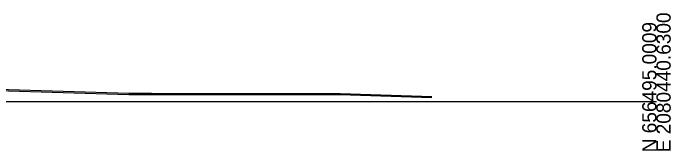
# Model space of a CAD drawing. Extents: x 1131015 to 1136271, y 133453 to 174329.
# Drawn here: x 1132513.8 to 1132643.3, y 161658 to 161685 of the extents above; entities that cross this region are included whole.
import ezdxf

# ---------------------------------------------------------------- set-up
doc = ezdxf.new("R2010")
doc.units = 0
for name, color, linetype in [('DESIGN - SHEET - Light Grid', 7, 'Continuous'), ('SURVEY - GROUND - Bottom of Topsoil Layer', 7, 'Continuous'), ('SURVEY - GROUND - Top of Ground', 7, 'Continuous')]:
    doc.layers.add(name, color=color, linetype=linetype)

msp = doc.modelspace()

# ---------------------------------------------------------------- linework, layer by layer
at = {"layer": 'DESIGN - SHEET - Light Grid'}
msp.add_line((1132340.46, 161667.66), (1132640.46, 161667.66), dxfattribs=at)
at = {"layer": 'SURVEY - GROUND - Bottom of Topsoil Layer'}
for p, q in [((1132485.01, 161670.55), (1132536.54, 161669.02)), ((1132536.54, 161669.02), (1132541, 161669.05)), ((1132541, 161669.05), (1132546.15, 161669)), ((1132546.15, 161669), (1132578.18, 161669)), ((1132578.18, 161669), (1132596.23, 161668.41))]:
    msp.add_line(p, q, dxfattribs=at)
at = {"layer": 'SURVEY - GROUND - Top of Ground'}
for p, q in [((1132485.01, 161670.8), (1132536.54, 161669.27)), ((1132536.54, 161669.27), (1132541, 161669.3)), ((1132541, 161669.3), (1132546.15, 161669.25)), ((1132546.15, 161669.25), (1132578.18, 161669.25)), ((1132578.18, 161669.25), (1132596.23, 161668.66))]:
    msp.add_line(p, q, dxfattribs=at)

# ---------------------------------------------------------------- texts
at = {"layer": 'DESIGN - SHEET - Light Grid'}
for s, p in [('E 2080440.6300', (1132643.26, 161657.66)), ('N 656495.0009', (1132640.46, 161657.66))]:
    msp.add_text(s, height=2.8, rotation=90, dxfattribs=at).set_placement(p)

doc.saveas('drawing.dxf')
